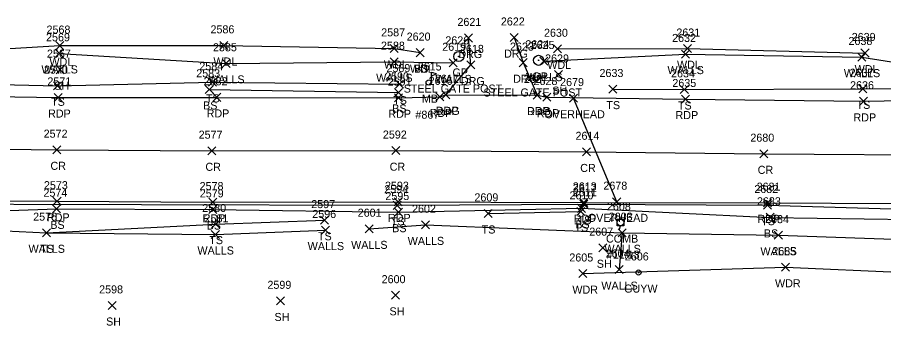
# Model space of a CAD drawing. Extents: x 1611797 to 1633212, y 298978 to 305475.
# Drawn here: x 1615555.8 to 1615771.5, y 301460.6 to 301537.3 of the extents above; entities that cross this region are included whole.
import ezdxf

# ---------------------------------------------------------------- set-up
doc = ezdxf.new("R2010")
doc.units = 0
for name, color, linetype in [('L_A', 7, 'Continuous'), ('L_C', 7, 'Continuous'), ('L_I', 7, 'Continuous'), ('L_TIC', 7, 'Continuous'), ('LAWA', 7, 'Continuous'), ('LELB', 7, 'Continuous'), ('LMB', 7, 'Continuous'), ('LWS', 7, 'Continuous'), ('P_A', 7, 'Continuous'), ('P_I', 7, 'Continuous'), ('P_TIC', 7, 'Continuous'), ('PET', 7, 'Continuous'), ('PRC', 7, 'Continuous'), ('R_A', 7, 'Continuous'), ('R_C', 7, 'Continuous'), ('R_I', 7, 'Continuous'), ('R_TIC', 7, 'Continuous'), ('RDG', 7, 'Continuous'), ('RGP', 7, 'Continuous'), ('U_A', 7, 'Continuous'), ('U_C', 7, 'Continuous'), ('U_I', 7, 'Continuous'), ('U_TIC', 7, 'Continuous'), ('UCO', 7, 'Continuous'), ('UP', 7, 'Continuous'), ('UPGW', 7, 'Continuous')]:
    doc.layers.add(name, color=color, linetype=linetype)

msp = doc.modelspace()

# ---------------------------------------------------------------- linework, layer by layer
at = {"layer": 'L_TIC'}
for points in [[(1615565.34, 301529.23), (1615567.34, 301531.23)], [(1615567.34, 301529.23), (1615565.34, 301531.23)], [(1615606.18, 301529.29), (1615608.18, 301531.29)], [(1615608.18, 301529.29), (1615606.18, 301531.29)], [(1615565.23, 301527.32), (1615567.23, 301529.32)], [(1615567.23, 301527.32), (1615565.23, 301529.32)], [(1615648.64, 301528.54), (1615650.64, 301530.54)], [(1615650.64, 301528.54), (1615648.64, 301530.54)], [(1615655.11, 301527.49), (1615657.11, 301529.49)], [(1615657.11, 301527.49), (1615655.11, 301529.49)], [(1615655.11, 301527.49), (1615657.11, 301529.49)], [(1615657.11, 301527.49), (1615655.11, 301529.49)], [(1615689.32, 301528.44), (1615691.32, 301530.44)], [(1615691.32, 301528.44), (1615689.32, 301530.44)], [(1615721.13, 301527.15), (1615723.13, 301529.15)], [(1615723.13, 301527.15), (1615721.13, 301529.15)], [(1615721.62, 301528.5), (1615723.62, 301530.5)], [(1615723.62, 301528.5), (1615721.62, 301530.5)], [(1615765.86, 301527.4), (1615767.86, 301529.4)], [(1615767.86, 301527.4), (1615765.86, 301529.4)], [(1615648.58, 301525.23), (1615650.58, 301527.23)], [(1615650.58, 301525.23), (1615648.58, 301527.23)], [(1615663.33, 301524.95), (1615665.33, 301526.95)], [(1615665.33, 301524.95), (1615663.33, 301526.95)], [(1615685.9, 301525.4), (1615687.9, 301527.4)], [(1615687.9, 301525.4), (1615685.9, 301527.4)], [(1615765.05, 301526.39), (1615767.05, 301528.39)], [(1615767.05, 301526.39), (1615765.05, 301528.39)], [(1615565.45, 301523.26), (1615567.45, 301525.26)], [(1615567.45, 301523.26), (1615565.45, 301525.26)], [(1615606.75, 301524.83), (1615608.75, 301526.83)], [(1615608.75, 301524.83), (1615606.75, 301526.83)], [(1615689.51, 301522.05), (1615691.51, 301524.05)], [(1615691.51, 301522.05), (1615689.51, 301524.05)], [(1615564.76, 301519.26), (1615566.76, 301521.26)], [(1615566.76, 301519.26), (1615564.76, 301521.26)], [(1615603.35, 301520.12), (1615605.35, 301522.12)], [(1615605.35, 301520.12), (1615603.35, 301522.12)], [(1615649.95, 301519.65), (1615651.95, 301521.65)], [(1615651.95, 301519.65), (1615649.95, 301521.65)], [(1615703.04, 301518.43), (1615705.04, 301520.43)], [(1615705.04, 301518.43), (1615703.04, 301520.43)], [(1615765.35, 301518.5), (1615767.35, 301520.5)], [(1615767.35, 301518.5), (1615765.35, 301520.5)], [(1615602.58, 301518.35), (1615604.58, 301520.35)], [(1615604.58, 301518.35), (1615602.58, 301520.35)], [(1615649.68, 301517.59), (1615651.68, 301519.59)], [(1615651.68, 301517.59), (1615649.68, 301519.59)], [(1615720.87, 301518.34), (1615722.87, 301520.34)], [(1615722.87, 301518.34), (1615720.87, 301520.34)], [(1615564.54, 301488.63), (1615566.54, 301490.63)], [(1615566.54, 301488.63), (1615564.54, 301490.63)], [(1615603.46, 301488.47), (1615605.46, 301490.47)], [(1615605.46, 301488.47), (1615603.46, 301490.47)], [(1615649.39, 301489.5), (1615651.39, 301491.5)], [(1615651.39, 301489.5), (1615649.39, 301491.5)], [(1615695.28, 301488.75), (1615697.28, 301490.75)], [(1615697.28, 301488.75), (1615695.28, 301490.75)], [(1615695.84, 301489.8), (1615697.84, 301491.8)], [(1615697.84, 301489.8), (1615695.84, 301491.8)], [(1615741.61, 301489.56), (1615743.61, 301491.56)], [(1615743.61, 301489.56), (1615741.61, 301491.56)], [(1615649.68, 301487.81), (1615651.68, 301489.81)], [(1615651.68, 301487.81), (1615649.68, 301489.81)], [(1615671.99, 301487.48), (1615673.99, 301489.48)], [(1615673.99, 301487.48), (1615671.99, 301489.48)], [(1615695.1, 301487.99), (1615697.1, 301489.99)], [(1615697.1, 301487.99), (1615695.1, 301489.99)], [(1615742.25, 301486.51), (1615744.25, 301488.51)], [(1615744.25, 301486.51), (1615742.25, 301488.51)], [(1615604.16, 301484.84), (1615606.16, 301486.84)], [(1615606.16, 301484.84), (1615604.16, 301486.84)], [(1615631.23, 301485.8), (1615633.23, 301487.8)], [(1615633.23, 301485.8), (1615631.23, 301487.8)], [(1615656.43, 301484.65), (1615658.43, 301486.65)], [(1615658.43, 301484.65), (1615656.43, 301486.65)], [(1615562.02, 301482.68), (1615564.02, 301484.68)], [(1615564.02, 301482.68), (1615562.02, 301484.68)], [(1615562.02, 301482.68), (1615564.02, 301484.68)], [(1615564.02, 301482.68), (1615562.02, 301484.68)], [(1615604.08, 301482.26), (1615606.08, 301484.26)], [(1615606.08, 301482.26), (1615604.08, 301484.26)], [(1615631.53, 301483.35), (1615633.53, 301485.35)], [(1615633.53, 301483.35), (1615631.53, 301485.35)], [(1615642.35, 301483.66), (1615644.35, 301485.66)], [(1615644.35, 301483.66), (1615642.35, 301485.66)], [(1615705.42, 301482.68), (1615707.42, 301484.68)], [(1615707.42, 301482.68), (1615705.42, 301484.68)], [(1615705.42, 301482.68), (1615707.42, 301484.68)], [(1615707.42, 301482.68), (1615705.42, 301484.68)], [(1615744.28, 301482.06), (1615746.28, 301484.06)], [(1615746.28, 301482.06), (1615744.28, 301484.06)], [(1615700.58, 301478.95), (1615702.58, 301480.95)], [(1615702.58, 301478.95), (1615700.58, 301480.95)], [(1615704.66, 301473.51), (1615706.66, 301475.51)], [(1615706.66, 301473.51), (1615704.66, 301475.51)], [(1615746.09, 301474.1), (1615748.09, 301476.1)], [(1615748.09, 301474.1), (1615746.09, 301476.1)], [(1615695.61, 301472.52), (1615697.61, 301474.52)], [(1615697.61, 301472.52), (1615695.61, 301474.52)], [(1615648.97, 301467.12), (1615650.97, 301469.12)], [(1615650.97, 301467.12), (1615648.97, 301469.12)], [(1615578.39, 301464.58), (1615580.39, 301466.58)], [(1615580.39, 301464.58), (1615578.39, 301466.58)], [(1615620.32, 301465.72), (1615622.32, 301467.72)], [(1615622.32, 301465.72), (1615620.32, 301467.72)]]:
    msp.add_lwpolyline(points, dxfattribs=at)
at = {"layer": 'LAWA'}
for points in [[(1615549.69, 301529.3), (1615566.34, 301530.23), (1615607.18, 301530.29), (1615649.64, 301529.54), (1615656.11, 301528.49)], [(1615690.32, 301529.44), (1615722.62, 301529.5), (1615766.86, 301528.4)], [(1615696.61, 301473.52), (1615747.09, 301475.1), (1615836.95, 301471.09), (1615867.54, 301469.07), (1615916.39, 301472.6), (1615952.74, 301474.51), (1615954.04, 301466.37)]]:
    msp.add_lwpolyline(points, dxfattribs=at)
at = {"layer": 'LELB'}
for points in [[(1615704.04, 301519.43), (1615721.87, 301519.34), (1615766.35, 301519.5), (1615808.06, 301519.86), (1615851.21, 301519.77), (1615891.69, 301519.16), (1615938.88, 301519.33), (1615967.2, 301520.8), (1616008.3, 301523.11), (1616049.6, 301525.78), (1616089.81, 301524.62), (1616129.76, 301524.58), (1616155.63, 301526.93), (1616173.61, 301534.48), (1616188.64, 301527.74), (1616206.16, 301529.59), (1616236.46, 301530.23), (1616280.02, 301532.65)], [(1615361.25, 301524.1), (1615373.76, 301521.79), (1615392.05, 301521.23), (1615436.03, 301521.47), (1615460.39, 301520.99), (1615495.43, 301521.73), (1615505.34, 301521.98), (1615533.51, 301520.98), (1615565.76, 301520.26), (1615604.35, 301521.12), (1615650.95, 301520.65)], [(1615603.58, 301519.35), (1615650.68, 301518.59)], [(1615503.16, 301483.04), (1615508.97, 301487), (1615522.93, 301490.84), (1615650.39, 301490.5), (1615696.84, 301490.8), (1615742.61, 301490.56), (1615790.22, 301489.09), (1615833.23, 301489.29), (1615871.73, 301489.2), (1615917.11, 301489.13), (1615944.21, 301487.98), (1615946.69, 301486.96)], [(1615523.29, 301488.15), (1615565.54, 301489.63), (1615604.46, 301489.47), (1615650.68, 301488.81), (1615696.28, 301489.75), (1615743.25, 301487.51), (1615790.03, 301486.81), (1615834.27, 301486.45), (1615870.81, 301487.35), (1615916.91, 301485.28), (1615946.69, 301486.96)], [(1615672.99, 301488.48), (1615696.1, 301488.99)], [(1615563.02, 301483.68), (1615605.16, 301485.84), (1615632.23, 301486.8)]]:
    msp.add_lwpolyline(points, dxfattribs=at)
at = {"layer": 'LMB'}
for p, q in [((1615658.86, 301523.65), (1615660.15, 301523.27)), ((1615658.87, 301521.05), (1615658.87, 301523.65)), ((1615658.87, 301522.75), (1615660.15, 301523.26)), ((1615658.21, 301521.05), (1615658.21, 301521.05))]:
    msp.add_line(p, q, dxfattribs=at)
msp.add_circle((1615658.21, 301521.05), 0.656, dxfattribs=at)
at = {"layer": 'LWS'}
for points in [[(1615686.9, 301526.4), (1615722.13, 301528.15), (1615766.05, 301527.39), (1615780.37, 301525.13), (1615776.93, 301531.74)], [(1615566.23, 301528.32), (1615607.75, 301525.83), (1615649.58, 301526.23), (1615664.33, 301525.95)], [(1615527.77, 301483.85), (1615535.71, 301485.01), (1615563.02, 301483.68), (1615605.08, 301483.26), (1615632.53, 301484.35)], [(1615643.35, 301484.66), (1615657.43, 301485.65), (1615706.42, 301483.68), (1615745.28, 301483.06), (1615790.57, 301481.46), (1615833.52, 301481.23), (1615870.27, 301478.68), (1615917.18, 301480.49), (1615948.23, 301480.06), (1615960.92, 301479.8)], [(1615706.42, 301483.68), (1615705.66, 301474.51)]]:
    msp.add_lwpolyline(points, dxfattribs=at)
at = {"layer": 'P_TIC'}
for points in [[(1615564.95, 301516.34), (1615566.95, 301518.34)], [(1615566.95, 301516.34), (1615564.95, 301518.34)], [(1615604.42, 301516.37), (1615606.42, 301518.37)], [(1615606.42, 301516.37), (1615604.42, 301518.37)], [(1615649.68, 301516.28), (1615651.68, 301518.28)], [(1615651.68, 301516.28), (1615649.68, 301518.28)], [(1615659.99, 301516.48), (1615661.99, 301518.48)], [(1615661.99, 301516.48), (1615659.99, 301518.48)], [(1615661.49, 301517.01), (1615663.49, 301519.01)], [(1615663.49, 301517.01), (1615661.49, 301519.01)], [(1615684.2, 301516.95), (1615686.2, 301518.95)], [(1615686.2, 301516.95), (1615684.2, 301518.95)], [(1615686.61, 301516.43), (1615688.61, 301518.43)], [(1615688.61, 301516.43), (1615686.61, 301518.43)], [(1615721.18, 301515.95), (1615723.18, 301517.95)], [(1615723.18, 301515.95), (1615721.18, 301517.95)], [(1615765.5, 301515.38), (1615767.5, 301517.38)], [(1615767.5, 301515.38), (1615765.5, 301517.38)], [(1615564.58, 301503.33), (1615566.58, 301505.33)], [(1615566.58, 301503.33), (1615564.58, 301505.33)], [(1615603.18, 301503.08), (1615605.18, 301505.08)], [(1615605.18, 301503.08), (1615603.18, 301505.08)], [(1615649.06, 301503.11), (1615651.06, 301505.11)], [(1615651.06, 301503.11), (1615649.06, 301505.11)], [(1615696.51, 301502.8), (1615698.51, 301504.8)], [(1615698.51, 301502.8), (1615696.51, 301504.8)], [(1615740.7, 301502.33), (1615742.7, 301504.33)], [(1615742.7, 301502.33), (1615740.7, 301504.33)], [(1615564.65, 301490.51), (1615566.65, 301492.51)], [(1615566.65, 301490.51), (1615564.65, 301492.51)], [(1615649.58, 301490.38), (1615651.58, 301492.38)], [(1615651.58, 301490.38), (1615649.58, 301492.38)], [(1615603.42, 301490.29), (1615605.42, 301492.29)], [(1615605.42, 301490.29), (1615603.42, 301492.29)], [(1615695.82, 301490.21), (1615697.82, 301492.21)], [(1615697.82, 301490.21), (1615695.82, 301492.21)], [(1615741.6, 301490.14), (1615743.6, 301492.14)], [(1615743.6, 301490.14), (1615741.6, 301492.14)]]:
    msp.add_lwpolyline(points, dxfattribs=at)
at = {"layer": 'PET'}
for points in [[(1615533.4, 301517.84), (1615565.95, 301517.34), (1615605.42, 301517.37), (1615650.68, 301517.28), (1615660.99, 301517.48), (1615662.49, 301518.01), (1615685.2, 301517.95), (1615687.61, 301517.43), (1615722.18, 301516.95), (1615766.5, 301516.38), (1615807.82, 301517.11), (1615851.29, 301517.18), (1615891.23, 301517.21), (1615940.13, 301517.41), (1615966.82, 301518.28), (1616008.88, 301518.72)], [(1615136.46, 301498.09), (1615183.51, 301496.74), (1615238.29, 301495.77), (1615281.95, 301494.36), (1615332.62, 301493.23), (1615366.85, 301492.77), (1615415.14, 301492.23), (1615463.73, 301491.91), (1615523.21, 301491.77), (1615565.65, 301491.51), (1615604.42, 301491.29), (1615650.58, 301491.38), (1615696.82, 301491.21), (1615742.6, 301491.14), (1615790.5, 301490.83), (1615833.33, 301490.51), (1615872.31, 301490.36), (1615916.91, 301490.77), (1615952.96, 301490.82), (1615957.12, 301489.37), (1615991.14, 301489.81)]]:
    msp.add_lwpolyline(points, dxfattribs=at)
at = {"layer": 'PRC'}
msp.add_lwpolyline([(1615142.89, 301510.74), (1615196.64, 301509.68), (1615256.56, 301508.23), (1615288, 301507.4), (1615344.1, 301506.04), (1615366.39, 301506.16), (1615392.52, 301505.72), (1615432.01, 301505.2), (1615494.47, 301504.95), (1615533.6, 301504.75), (1615565.58, 301504.33), (1615604.18, 301504.08), (1615650.06, 301504.11), (1615697.51, 301503.8), (1615741.7, 301503.33), (1615791.71, 301502.94), (1615833.17, 301502.79), (1615874.42, 301502.64), (1615915.55, 301503.02), (1616010.71, 301505.13)], dxfattribs=at)
at = {"layer": 'R_TIC'}
for points in [[(1615667.1, 301531.14), (1615669.1, 301533.14)], [(1615669.1, 301531.14), (1615667.1, 301533.14)], [(1615678.49, 301531.25), (1615680.49, 301533.25)], [(1615680.49, 301531.25), (1615678.49, 301533.25)], [(1615680.76, 301525), (1615682.76, 301527)], [(1615682.76, 301525), (1615680.76, 301527)], [(1615667.73, 301524.43), (1615669.73, 301526.43)], [(1615669.73, 301524.43), (1615667.73, 301526.43)], [(1615661.49, 301517.01), (1615663.49, 301519.01)], [(1615663.49, 301517.01), (1615661.49, 301519.01)], [(1615684.2, 301516.95), (1615686.2, 301518.95)], [(1615686.2, 301516.95), (1615684.2, 301518.95)]]:
    msp.add_lwpolyline(points, dxfattribs=at)
at = {"layer": 'RDG'}
for points in [[(1615662.49, 301518.01), (1615668.73, 301525.43), (1615668.1, 301532.14)], [(1615679.49, 301532.25), (1615681.76, 301526), (1615685.2, 301517.95)]]:
    msp.add_lwpolyline(points, dxfattribs=at)
at = {"layer": 'RGP'}
for p, q in [((1615665.71, 301527.55), (1615665.71, 301527.55)), ((1615685.58, 301526.58), (1615685.58, 301526.58))]:
    msp.add_line(p, q, dxfattribs=at)
for centre, radius in [((1615665.71, 301527.55), 1.25), ((1615665.71, 301527.55), 0.0833), ((1615685.58, 301526.58), 1.25), ((1615685.58, 301526.58), 0.0833)]:
    msp.add_circle(centre, radius, dxfattribs=at)
at = {"layer": 'U_TIC'}
for points in [[(1615693.25, 301516.17), (1615695.25, 301518.17)], [(1615695.25, 301516.17), (1615693.25, 301518.17)], [(1615704.02, 301490.39), (1615706.02, 301492.39)], [(1615706.02, 301490.39), (1615704.02, 301492.39)]]:
    msp.add_lwpolyline(points, dxfattribs=at)
at = {"layer": 'UCO'}
msp.add_lwpolyline([(1615705.02, 301491.39), (1615694.25, 301517.17)], dxfattribs=at)
at = {"layer": 'UP'}
for p, q in [((1615705.14, 301485.39), (1615705.14, 301487.05)), ((1615705.14, 301487.05), (1615706.81, 301487.05)), ((1615706.23, 301487.89), (1615705.98, 301487.05)), ((1615705.98, 301486.22), (1615705.98, 301486.22)), ((1615706.81, 301487.05), (1615706.81, 301485.39)), ((1615706.81, 301485.39), (1615705.14, 301485.39)), ((1615705.73, 301484.55), (1615705.98, 301485.39))]:
    msp.add_line(p, q, dxfattribs=at)
msp.add_circle((1615705.98, 301486.22), 0.833, dxfattribs=at)
at = {"layer": 'UPGW'}
for radius in [0.625, 0.0833]:
    msp.add_circle((1615710.49, 301473.78), radius, dxfattribs=at)

# ---------------------------------------------------------------- texts
at = {"layer": 'L_A'}
for s, p in [('WDL', (1615563.76, 301525.23)), ('WDL', (1615604.6, 301525.29)), ('WALLS', (1615561.77, 301523.32)), ('WDL', (1615647.05, 301524.54)), ('WDL', (1615653.53, 301523.49)), ('BS', (1615654.55, 301523.49)), ('WDL', (1615687.73, 301524.44)), ('WALLS', (1615717.67, 301523.15)), ('WDL', (1615720.04, 301524.5)), ('WDL', (1615764.28, 301523.4)), ('WALLS', (1615603.29, 301520.83)), ('WALLS', (1615645.13, 301521.23)), ('WALLS', (1615659.87, 301520.95)), ('WALLS', (1615682.44, 301521.4)), ('WALLS', (1615761.59, 301522.39)), ('SH', (1615564.94, 301519.26)), ('SH', (1615688.99, 301518.05)), ('TS', (1615564.17, 301515.26)), ('BS', (1615602.02, 301514.35)), ('TS', (1615602.76, 301516.12)), ('TS', (1615649.36, 301515.65)), ('MB', (1615656.52, 301516.05)), ('TS', (1615702.45, 301514.43)), ('TS', (1615720.28, 301514.34)), ('TS', (1615764.76, 301514.5)), ('BS', (1615649.12, 301513.59)), ('BS', (1615563.98, 301484.63)), ('BS', (1615602.91, 301484.47)), ('TS', (1615648.8, 301485.5)), ('TS', (1615694.51, 301483.99)), ('BS', (1615694.72, 301484.75)), ('TS', (1615695.25, 301485.8)), ('TS', (1615741.02, 301485.56)), ('TS', (1615630.64, 301481.8)), ('BS', (1615649.12, 301483.81)), ('TS', (1615671.4, 301483.48)), ('BS', (1615741.69, 301482.51)), ('TS', (1615603.57, 301480.84)), ('WALLS', (1615638.89, 301479.66)), ('WALLS', (1615652.98, 301480.65)), ('WALLS', (1615558.56, 301478.68)), ('TS', (1615561.43, 301478.68)), ('WALLS', (1615600.62, 301478.26)), ('WALLS', (1615628.07, 301479.35)), ('WALLS', (1615701.96, 301478.68)), ('WALLS', (1615701.96, 301478.68)), ('WALLS', (1615740.82, 301478.06)), ('SH', (1615700.07, 301474.95)), ('WALLS', (1615701.2, 301469.51)), ('WDR', (1615744.45, 301470.1)), ('WDR', (1615693.98, 301468.52)), ('SH', (1615648.45, 301463.12)), ('SH', (1615577.88, 301460.58)), ('SH', (1615619.81, 301461.72))]:
    msp.add_text(s, height=2, dxfattribs=at).set_placement(p)
at = {"layer": 'L_C'}
msp.add_text('#867', height=2, dxfattribs=at).set_placement((1615654.9, 301512.05))
at = {"layer": 'L_I'}
for s, p in [('2569', (1615562.92, 301531.32)), ('2568', (1615563.04, 301533.23)), ('2586', (1615603.87, 301533.29)), ('2587', (1615646.38, 301532.54)), ('2620', (1615652.72, 301531.49)), ('2620', (1615652.72, 301531.49)), ('2630', (1615686.92, 301532.44)), ('2631', (1615719.88, 301532.5)), ('2639', (1615763.55, 301531.4)), ('2588', (1615646.32, 301529.23)), ('2625', (1615683.59, 301529.4)), ('2632', (1615718.82, 301531.15)), ('2638', (1615762.74, 301530.39)), ('2567', (1615563.14, 301527.26)), ('2585', (1615604.49, 301528.83)), ('2619', (1615661.58, 301528.95)), ('2629', (1615687.19, 301526.05)), ('2570', (1615562.41, 301523.26)), ('2584', (1615601.09, 301524.12)), ('2589', (1615647.68, 301523.65)), ('2615', (1615655.47, 301524.05)), ('2583', (1615600.32, 301522.35)), ('2590', (1615647.34, 301521.59)), ('2633', (1615700.74, 301522.43)), ('2634', (1615718.56, 301522.34)), ('2637', (1615763.04, 301522.5)), ('2574', (1615562.28, 301492.63)), ('2579', (1615601.2, 301492.47)), ('2594', (1615647.13, 301493.5)), ('2612', (1615694.1, 301493.8)), ('2611', (1615694.1, 301492.75)), ('2682', (1615739.3, 301493.56)), ('2595', (1615647.42, 301491.81)), ('2609', (1615669.6, 301491.48)), ('2610', (1615693.27, 301491.99)), ('2683', (1615739.95, 301490.51)), ('2580', (1615601.81, 301488.84)), ('2597', (1615628.97, 301489.8)), ('2602', (1615654.05, 301488.65)), ('2576', (1615559.71, 301486.68)), ('2576', (1615559.71, 301486.68)), ('2581', (1615602.38, 301486.26)), ('2596', (1615629.21, 301487.35)), ('2601', (1615640.53, 301487.66)), ('2603', (1615703.03, 301486.68)), ('2603', (1615703.03, 301486.68)), ('2684', (1615741.97, 301486.06)), ('2607', (1615698.19, 301482.95)), ('2604', (1615702.28, 301477.51)), ('2685', (1615743.78, 301478.1)), ('2605', (1615693.23, 301476.52)), ('2600', (1615646.49, 301471.12)), ('2599', (1615618.05, 301469.72)), ('2598', (1615576.14, 301468.58))]:
    msp.add_text(s, height=2, dxfattribs=at).set_placement(p)
at = {"layer": 'P_A'}
for s, p in [('RDP', (1615563.43, 301512.34)), ('RDP', (1615602.91, 301512.37)), ('RDP', (1615648.17, 301512.28)), ('RDP', (1615658.47, 301512.48)), ('RDP', (1615659.98, 301513.01)), ('RDP', (1615682.69, 301512.95)), ('RDP', (1615685.1, 301512.43)), ('RDP', (1615719.67, 301511.95)), ('RDP', (1615763.99, 301511.38)), ('CR', (1615564.02, 301499.33)), ('CR', (1615602.61, 301499.08)), ('CR', (1615648.49, 301499.11)), ('CR', (1615695.94, 301498.8)), ('CR', (1615740.14, 301498.33)), ('RDP', (1615563.14, 301486.51)), ('RDP', (1615601.91, 301486.29)), ('RDP', (1615648.06, 301486.38)), ('RDP', (1615694.31, 301486.21)), ('RDP', (1615740.09, 301486.14))]:
    msp.add_text(s, height=2, dxfattribs=at).set_placement(p)
at = {"layer": 'P_I'}
for s, p in [('2617', (1615659.75, 301521.01)), ('2627', (1615681.89, 301520.95)), ('2571', (1615563.25, 301520.34)), ('2582', (1615602.16, 301520.37)), ('2591', (1615647.99, 301520.28)), ('2616', (1615658.19, 301520.48)), ('2628', (1615684.31, 301520.43)), ('2635', (1615718.88, 301519.95)), ('2636', (1615763.14, 301519.38)), ('2572', (1615562.32, 301507.33)), ('2577', (1615600.92, 301507.08)), ('2592', (1615646.8, 301507.11)), ('2614', (1615694.77, 301506.8)), ('2680', (1615738.31, 301506.33)), ('2573', (1615562.39, 301494.51)), ('2578', (1615601.16, 301494.29)), ('2593', (1615647.32, 301494.38)), ('2613', (1615694.08, 301494.21)), ('2681', (1615739.86, 301494.14))]:
    msp.add_text(s, height=2, dxfattribs=at).set_placement(p)
at = {"layer": 'R_A'}
for s, p in [('DRG', (1615665.59, 301527.14)), ('DRG', (1615676.97, 301527.25)), ('GP', (1615664.14, 301522.55)), ('DRG', (1615679.25, 301521)), ('GP', (1615684.02, 301521.58)), ('DRG', (1615666.22, 301520.43)), ('DRG', (1615659.98, 301513.01)), ('DRG', (1615682.69, 301512.95))]:
    msp.add_text(s, height=2, dxfattribs=at).set_placement(p)
at = {"layer": 'R_C'}
for p in [(1615651.98, 301518.55), (1615671.86, 301517.58)]:
    msp.add_text('STEEL GATE POST', height=2, dxfattribs=at).set_placement(p)
at = {"layer": 'R_I'}
for s, p in [('2621', (1615665.36, 301535.14)), ('2622', (1615676.18, 301535.25)), ('2626', (1615662.35, 301530.55)), ('2624', (1615682.28, 301529.58)), ('2618', (1615665.99, 301528.43)), ('2623', (1615678.45, 301529)), ('2617', (1615659.75, 301521.01)), ('2627', (1615681.89, 301520.95))]:
    msp.add_text(s, height=2, dxfattribs=at).set_placement(p)
at = {"layer": 'U_A'}
for s, p in [('OVERHEAD', (1615687.06, 301512.17)), ('OVERHEAD', (1615697.83, 301486.39)), ('COMB', (1615702.36, 301481.22)), ('GUYW', (1615706.88, 301468.78))]:
    msp.add_text(s, height=2, dxfattribs=at).set_placement(p)
at = {"layer": 'U_C'}
msp.add_text('#11/13', height=2, dxfattribs=at).set_placement((1615702.55, 301477.22))
at = {"layer": 'U_I'}
for s, p in [('2679', (1615690.93, 301520.17)), ('2678', (1615701.71, 301494.39)), ('2608', (1615702.59, 301489.22)), ('2606', (1615707.05, 301476.78))]:
    msp.add_text(s, height=2, dxfattribs=at).set_placement(p)

doc.saveas('drawing.dxf')
